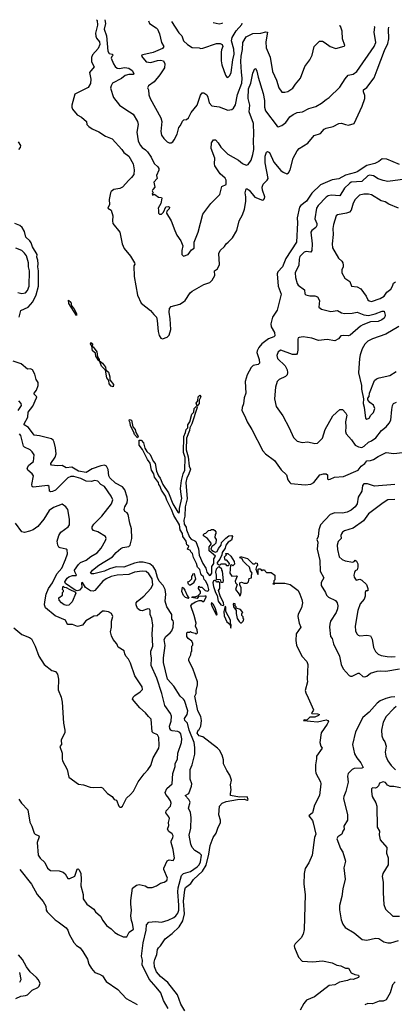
# Model space of a CAD drawing. Extents: x 1468344 to 1613994, y 525695 to 643861.
# Tile 366 of 427: x 1550514 to 1554401, y 631046 to 641273. Entities that reach past the tile are written whole.
import ezdxf

# ---------------------------------------------------------------- set-up
doc = ezdxf.new("R2010")
doc.units = 0

msp = doc.modelspace()

# ---------------------------------------------------------------- linework, layer by layer
at = {"layer": '0CON10XD'}
for points in [[(1551312, 641273), (1551317, 641265), (1551321, 641215), (1551310, 641175), (1551301, 641135), (1551303, 641103), (1551312, 641082), (1551342, 641045), (1551345, 641015), (1551330, 640975), (1551271, 640909), (1551258, 640882), (1551258, 640835), (1551286, 640785), (1551240, 640725), (1551252, 640655), (1551248, 640612), (1551225, 640568), (1551085, 640500), (1551055, 640385), (1551055, 640365), (1551063, 640345), (1551112, 640285), (1551155, 640260), (1551207, 640217), (1551212, 640185), (1551230, 640165), (1551265, 640141), (1551335, 640110), (1551405, 640064), (1551475, 640036), (1551573, 639925), (1551595, 639894), (1551646, 639855), (1551693, 639775), (1551703, 639713), (1551697, 639667), (1551676, 639634), (1551645, 639608), (1551580, 639535), (1551555, 639520), (1551491, 639509), (1551462, 639488), (1551455, 639475), (1551443, 639405), (1551445, 639355), (1551428, 639315), (1551464, 639294), (1551482, 639235), (1551476, 639185), (1551479, 639155), (1551554, 639065), (1551577, 638945), (1551598, 638898), (1551665, 638817), (1551707, 638747), (1551709, 638735), (1551700, 638715), (1551702, 638605), (1551735, 638413), (1551775, 638330), (1551872, 638252), (1551905, 638210), (1551934, 638184), (1551942, 638148), (1551951, 638035), (1551962, 637992), (1551977, 637967), (1551995, 637958), (1552044, 637976), (1552065, 637998), (1552084, 638055), (1552077, 638167), (1552064, 638235), (1552070, 638275), (1552086, 638294), (1552175, 638320), (1552215, 638342), (1552232, 638358), (1552284, 638436), (1552305, 638454), (1552425, 638524), (1552487, 638545), (1552513, 638567), (1552539, 638615), (1552537, 638663), (1552565, 638686), (1552588, 638732), (1552580, 638845), (1552593, 638877), (1552641, 638919), (1552655, 638946), (1552679, 638961), (1552724, 639006), (1552769, 639085), (1552791, 639185), (1552827, 639245), (1552847, 639305), (1552859, 639385), (1552860, 639435), (1552854, 639476), (1552864, 639516), (1552875, 639516), (1552895, 639502), (1552955, 639431), (1553035, 639399), (1553045, 639401), (1553054, 639415), (1553057, 639435), (1553032, 639502), (1553030, 639535), (1553041, 639565), (1553082, 639608), (1553091, 639625), (1553061, 639785), (1553061, 639855), (1553075, 639899), (1553085, 639905), (1553105, 639895), (1553151, 639795), (1553225, 639707), (1553249, 639689), (1553285, 639673), (1553305, 639682), (1553321, 639715), (1553352, 639835), (1553395, 639910), (1553415, 639936), (1553505, 639992), (1553571, 640069), (1553635, 640091), (1553675, 640135), (1553694, 640146), (1553766, 640164), (1553825, 640196), (1553855, 640198), (1553894, 640184), (1553925, 640179), (1553985, 640196), (1554068, 640375), (1554094, 640456), (1554097, 640485), (1554081, 640525), (1554082, 640545), (1554115, 640569), (1554192, 640668), (1554225, 640754), (1554300, 640955), (1554334, 641026), (1554345, 641075), (1554342, 641175), (1554346, 641197)], [(1551398, 641271), (1551405, 641235), (1551390, 641175), (1551414, 641105), (1551428, 640948), (1551442, 640922), (1551474, 640914), (1551483, 640905), (1551469, 640891), (1551464, 640875), (1551488, 640815), (1551505, 640786), (1551525, 640770), (1551545, 640766), (1551605, 640776), (1551645, 640770), (1551680, 640745), (1551698, 640715), (1551690, 640705), (1551645, 640704), (1551608, 640692), (1551569, 640661), (1551476, 640614), (1551462, 640588), (1551457, 640563), (1551486, 640465), (1551550, 640385), (1551615, 640342), (1551693, 640293), (1551737, 640215), (1551742, 640185), (1551729, 640105), (1551744, 640015), (1551765, 639970), (1551784, 639945), (1551821, 639921), (1551841, 639901), (1551880, 639845), (1551908, 639778), (1551949, 639745), (1551959, 639729), (1551958, 639712), (1551934, 639655), (1551940, 639625), (1551907, 639585), (1551918, 639535), (1551895, 639510), (1551890, 639495), (1551900, 639475), (1551890, 639465), (1551892, 639452), (1551905, 639460), (1551915, 639458), (1551955, 639431), (1551985, 639428), (1551989, 639419), (1551977, 639363), (1551950, 639315), (1551956, 639296), (1551955, 639263), (1551965, 639252), (1551985, 639252), (1552007, 639275), (1552032, 639328), (1552055, 639333), (1552068, 639325), (1552065, 639308), (1552040, 639285), (1552039, 639265), (1552086, 639185), (1552125, 639082), (1552146, 639035), (1552186, 638976), (1552207, 638925), (1552197, 638875), (1552197, 638835), (1552215, 638818), (1552262, 638835), (1552297, 638883), (1552325, 638900), (1552326, 638964), (1552366, 639065), (1552416, 639254), (1552496, 639365), (1552591, 639459), (1552610, 639540), (1552658, 639562), (1552655, 639605), (1552645, 639628), (1552595, 639672), (1552540, 639755), (1552535, 639775), (1552540, 639835), (1552500, 639935), (1552506, 639995), (1552525, 640027), (1552545, 640026), (1552573, 639993), (1552600, 639950), (1552675, 639878), (1552784, 639814), (1552825, 639780), (1552865, 639762), (1552885, 639768), (1552916, 639814), (1552934, 639874), (1552943, 639925), (1552939, 640015), (1552945, 640085), (1552941, 640195), (1552895, 640315), (1552901, 640385), (1552885, 640455), (1552890, 640555), (1552913, 640615), (1552933, 640717), (1552955, 640768), (1552965, 640762), (1552975, 640738), (1552988, 640675), (1553042, 640508), (1553053, 640435), (1553054, 640365), (1553066, 640325), (1553185, 640168), (1553195, 640162), (1553235, 640176), (1553274, 640205), (1553316, 640264), (1553351, 640289), (1553395, 640308), (1553448, 640315), (1553515, 640352), (1553587, 640373), (1553647, 640405), (1553694, 640446), (1553727, 640465), (1553837, 640573), (1553890, 640660), (1553922, 640698), (1553975, 640709), (1554014, 640736), (1554191, 640995), (1554211, 641035), (1554193, 641145), (1554198, 641195), (1554194, 641201)], [(1551850, 641260), (1551862, 641235), (1551930, 641190), (1551944, 641174), (1551964, 641125), (1551986, 641036), (1552009, 640995), (1551995, 640975), (1551898, 640932), (1551792, 640908), (1551782, 640905), (1551778, 640895), (1551826, 640836), (1551875, 640829), (1551945, 640851), (1551975, 640853), (1552005, 640845), (1552021, 640815), (1552017, 640775), (1551968, 640702), (1551911, 640629), (1551852, 640585), (1551840, 640565), (1551849, 640545), (1551855, 640492), (1551867, 640455), (1551980, 640255), (1551990, 640215), (1551979, 640111), (1551984, 640075), (1552009, 640039), (1552045, 640006), (1552065, 639994), (1552085, 639994), (1552104, 640006), (1552118, 640025), (1552147, 640085), (1552166, 640154), (1552184, 640176), (1552202, 640218), (1552218, 640232), (1552245, 640238), (1552266, 640254), (1552295, 640310), (1552355, 640384), (1552389, 640491), (1552408, 640512), (1552425, 640514), (1552455, 640492), (1552467, 640467), (1552481, 640411), (1552507, 640377), (1552585, 640369), (1552675, 640333), (1552715, 640340), (1552732, 640355), (1552752, 640388), (1552775, 640495), (1552819, 640615), (1552823, 640665), (1552815, 640729), (1552810, 640840), (1552813, 640895), (1552826, 640965), (1552829, 641035), (1552865, 641095), (1552935, 641131), (1553015, 641135), (1553068, 641148), (1553084, 641144), (1553067, 641045), (1553072, 640982), (1553112, 640885), (1553137, 640735), (1553179, 640645), (1553204, 640565), (1553235, 640522), (1553265, 640520), (1553295, 640526), (1553348, 640562), (1553376, 640605), (1553428, 640665), (1553473, 640787), (1553524, 640856), (1553549, 640905), (1553569, 640995), (1553625, 641049), (1553655, 641049), (1553685, 641034), (1553737, 640995), (1553794, 640974), (1553882, 640998), (1553888, 641005), (1553864, 641074), (1553860, 641155), (1553842, 641205), (1553832, 641210)], [(1552089, 641254), (1552167, 641137), (1552195, 641105), (1552213, 641053), (1552256, 641016), (1552305, 640986), (1552375, 640981), (1552395, 640974), (1552415, 640976), (1552555, 641026), (1552596, 641026), (1552616, 641016), (1552622, 640995), (1552608, 640962), (1552604, 640935), (1552604, 640846), (1552611, 640805), (1552648, 640698), (1552665, 640677), (1552675, 640674), (1552695, 640693), (1552708, 640725), (1552725, 640855), (1552739, 640915), (1552736, 640966), (1552713, 641053), (1552720, 641090), (1552761, 641159), (1552818, 641222), (1552822, 641236)], [(1552522, 641243), (1552585, 641230), (1552615, 641239), (1552618, 641241)], [(1550507, 639924), (1550524, 639945), (1550526, 639966), (1550503, 640003)], [(1554455, 639769), (1554325, 639824), (1554275, 639827), (1554240, 639800), (1554199, 639781), (1554115, 639758), (1554016, 639694), (1553997, 639687), (1553895, 639660), (1553825, 639619), (1553755, 639609), (1553635, 639559), (1553545, 639472), (1553491, 639389), (1553433, 639345), (1553417, 639325), (1553393, 639215), (1553398, 639165), (1553385, 638962), (1553275, 638794), (1553240, 638705), (1553193, 638655), (1553185, 638635), (1553195, 638505), (1553227, 638423), (1553185, 638257), (1553138, 638185), (1553120, 638115), (1553125, 638084), (1553158, 638025), (1553162, 637988), (1553152, 637978), (1553095, 637960), (1553025, 637905), (1552995, 637868), (1552977, 637835), (1552974, 637815), (1552999, 637745), (1553001, 637705), (1552987, 637693), (1552937, 637683), (1552915, 637662), (1552875, 637583), (1552855, 637514), (1552859, 637395), (1552843, 637345), (1552837, 637283), (1552822, 637245), (1552818, 637215), (1552852, 637155), (1552876, 637095), (1552924, 637015), (1553038, 636795), (1553064, 636765), (1553158, 636695), (1553226, 636596), (1553284, 636545), (1553298, 636495), (1553316, 636466), (1553327, 636457), (1553475, 636441), (1553535, 636449), (1553565, 636466), (1553628, 636545), (1553665, 636556), (1553695, 636555), (1553709, 636545), (1553707, 636505), (1553717, 636497), (1553735, 636499), (1553780, 636520), (1553875, 636529), (1554025, 636595), (1554057, 636635), (1554096, 636664), (1554115, 636690), (1554155, 636694), (1554185, 636705), (1554233, 636737), (1554318, 636778), (1554395, 636768), (1554485, 636779)], [(1554515, 639618), (1554335, 639592), (1554285, 639602), (1554235, 639622), (1554185, 639650), (1554145, 639659), (1554125, 639650), (1554065, 639592), (1553955, 639585), (1553935, 639573), (1553885, 639523), (1553835, 639445), (1553745, 639450), (1553715, 639443), (1553695, 639430), (1553611, 639345), (1553595, 639315), (1553575, 639205), (1553596, 639155), (1553597, 639135), (1553588, 639115), (1553547, 639083), (1553535, 639065), (1553550, 638945), (1553545, 638875), (1553535, 638860), (1553486, 638864), (1553465, 638859), (1553422, 638815), (1553413, 638785), (1553409, 638725), (1553374, 638645), (1553377, 638595), (1553393, 638533), (1553405, 638516), (1553469, 638469), (1553474, 638425), (1553483, 638415), (1553526, 638406), (1553575, 638406), (1553604, 638394), (1553626, 638356), (1553618, 638288), (1553645, 638265), (1553742, 638242), (1553811, 638251), (1553855, 638228), (1553885, 638223), (1553964, 638224), (1554015, 638235), (1554085, 638209), (1554135, 638201), (1554203, 638217), (1554275, 638247), (1554297, 638247), (1554305, 638205), (1554303, 638187), (1554296, 638174), (1554273, 638155), (1554235, 638140), (1554155, 638134), (1554075, 638105), (1554049, 638091), (1553944, 637996), (1553925, 637988), (1553872, 637992), (1553845, 637991), (1553823, 637957), (1553785, 637939), (1553703, 637953), (1553615, 637942), (1553545, 637967), (1553455, 637978), (1553415, 637973), (1553405, 637968), (1553400, 637955), (1553400, 637840), (1553394, 637806), (1553385, 637797), (1553345, 637794), (1553225, 637839), (1553196, 637824), (1553184, 637785), (1553188, 637755), (1553268, 637678), (1553289, 637635), (1553293, 637607), (1553288, 637585), (1553272, 637568), (1553205, 637536), (1553186, 637515), (1553168, 637455), (1553159, 637335), (1553177, 637255), (1553245, 637160), (1553312, 637035), (1553355, 636934), (1553395, 636896), (1553445, 636880), (1553505, 636889), (1553575, 636871), (1553605, 636876), (1553655, 636926), (1553684, 637015), (1553765, 637159), (1553835, 637224), (1553863, 637223), (1553899, 637185), (1553909, 637165), (1553895, 637095), (1553900, 637045), (1553895, 636995), (1553902, 636972), (1553958, 636908), (1553995, 636854), (1554028, 636838), (1554065, 636831), (1554090, 636845), (1554135, 636886), (1554165, 636898), (1554210, 636930), (1554267, 637005), (1554317, 637043), (1554349, 637081), (1554365, 637115), (1554375, 637225), (1554383, 637267), (1554394, 637285), (1554425, 637302)], [(1554446, 639315), (1554345, 639356), (1554305, 639382), (1554265, 639391), (1554163, 639453), (1554135, 639461), (1554085, 639460), (1554041, 639449), (1553995, 639405), (1553974, 639366), (1553953, 639295), (1553935, 639273), (1553905, 639262), (1553813, 639247), (1553797, 639235), (1553769, 639145), (1553763, 639105), (1553767, 639043), (1553755, 638945), (1553759, 638905), (1553822, 638795), (1553856, 638765), (1553867, 638747), (1553872, 638725), (1553869, 638705), (1553856, 638675), (1553856, 638645), (1553888, 638588), (1553939, 638555), (1553956, 638506), (1554015, 638498), (1554055, 638478), (1554110, 638400), (1554126, 638365), (1554142, 638352), (1554165, 638345), (1554255, 638376), (1554295, 638401), (1554325, 638444), (1554365, 638473), (1554384, 638505), (1554392, 638535), (1554415, 638550)], [(1550510, 638185), (1550525, 638252), (1550601, 638289), (1550649, 638341), (1550685, 638415), (1550710, 638505), (1550709, 638665), (1550703, 638705), (1550707, 638737), (1550704, 638775), (1550692, 638805), (1550696, 638835), (1550646, 638915), (1550634, 638955), (1550619, 638975), (1550577, 639015), (1550565, 639075), (1550541, 639115), (1550515, 639137), (1550465, 639158)], [(1550495, 638440), (1550535, 638430), (1550575, 638436), (1550595, 638459), (1550613, 638507), (1550615, 638665), (1550604, 638705), (1550607, 638747), (1550585, 638820), (1550565, 638849), (1550536, 638875), (1550475, 638900)], [(1551105, 638200), (1551025, 638325), (1551020, 638360), (1551045, 638340), (1551052, 638302), (1551076, 638275), (1551105, 638222), (1551105, 638200)], [(1554447, 638085), (1554313, 638007), (1554175, 637960), (1554126, 637935), (1554096, 637904), (1554068, 637855), (1554047, 637793), (1554039, 637755), (1554030, 637605), (1554062, 637475), (1554062, 637435), (1554080, 637335), (1554077, 637285), (1554089, 637249), (1554104, 637135), (1554115, 637124), (1554142, 637135), (1554159, 637165), (1554185, 637194), (1554199, 637235), (1554185, 637269), (1554148, 637298), (1554127, 637325), (1554128, 637342), (1554139, 637361), (1554143, 637395), (1554196, 637525), (1554215, 637542), (1554245, 637552), (1554355, 637576), (1554420, 637620)], [(1551339, 637731), (1551335, 637731), (1551305, 637777), (1551300, 637810), (1551268, 637835), (1551264, 637884), (1551248, 637905), (1551251, 637919), (1551264, 637915), (1551271, 637905), (1551267, 637877), (1551275, 637876), (1551315, 637825), (1551322, 637772), (1551338, 637745), (1551339, 637731)], [(1552055, 631004), (1552008, 631085), (1551977, 631165), (1551930, 631225), (1551858, 631308), (1551786, 631455), (1551788, 631505), (1551778, 631545), (1551797, 631685), (1551825, 631815), (1551829, 631871), (1551855, 631900), (1551925, 631905), (1551985, 631900), (1552055, 631920), (1552114, 631946), (1552136, 631964), (1552155, 631994), (1552164, 632025), (1552166, 632075), (1552154, 632215), (1552158, 632255), (1552193, 632385), (1552215, 632406), (1552285, 632426), (1552355, 632474), (1552375, 632495), (1552391, 632525), (1552399, 632595), (1552385, 632614), (1552331, 632645), (1552305, 632676), (1552289, 632709), (1552272, 632802), (1552290, 632875), (1552292, 632985), (1552288, 633038), (1552266, 633085), (1552284, 633145), (1552269, 633175), (1552230, 633215), (1552269, 633235), (1552298, 633312), (1552300, 633335), (1552283, 633385), (1552282, 633485), (1552304, 633535), (1552330, 633645), (1552332, 633715), (1552323, 633765), (1552273, 633893), (1552257, 633965), (1552227, 633995), (1552225, 634015), (1552252, 634055), (1552260, 634095), (1552225, 634200), (1552215, 634216), (1552179, 634245), (1552115, 634349), (1552049, 634425), (1552007, 634597), (1552005, 634645), (1552024, 634774), (1552015, 634835), (1552030, 634865), (1552075, 634903), (1552092, 634925), (1552106, 634965), (1552111, 635015), (1552108, 635028), (1552092, 635045), (1552092, 635095), (1552040, 635175), (1552022, 635235), (1552031, 635305), (1552023, 635355), (1552004, 635395), (1551961, 635441), (1551945, 635481), (1551925, 635557), (1551898, 635595), (1551865, 635622), (1551795, 635640), (1551755, 635638), (1551705, 635627), (1551595, 635588), (1551515, 635590), (1551445, 635571), (1551395, 635544), (1551285, 635518), (1551258, 635518), (1551249, 635525), (1551271, 635555), (1551335, 635608), (1551477, 635693), (1551515, 635738), (1551565, 635781), (1551585, 635792), (1551645, 635803), (1551661, 635815), (1551677, 635885), (1551676, 635985), (1551656, 636045), (1551640, 636135), (1551630, 636150), (1551606, 636166), (1551599, 636185), (1551606, 636215), (1551628, 636255), (1551633, 636285), (1551631, 636315), (1551605, 636389), (1551582, 636422), (1551509, 636459), (1551448, 636515), (1551439, 636535), (1551431, 636601), (1551415, 636635), (1551395, 636645), (1551355, 636640), (1551265, 636608), (1551205, 636570), (1551124, 636584), (1551055, 636626), (1550995, 636617), (1550955, 636643), (1550905, 636640), (1550845, 636647), (1550836, 636655), (1550836, 636665), (1550881, 636729), (1550893, 636765), (1550887, 636827), (1550871, 636885), (1550861, 636905), (1550845, 636919), (1550719, 636951), (1550665, 636957), (1550607, 637037), (1550562, 637065), (1550559, 637075), (1550598, 637145), (1550601, 637195), (1550650, 637260), (1550690, 637345), (1550692, 637355), (1550665, 637385), (1550666, 637395), (1550690, 637425), (1550706, 637475), (1550705, 637505), (1550686, 637535), (1550670, 637590), (1550647, 637635), (1550625, 637648), (1550595, 637644), (1550530, 637700), (1550448, 637728)], [(1551485, 637460), (1551465, 637465), (1551442, 637492), (1551438, 637525), (1551420, 637555), (1551403, 637633), (1551364, 637674), (1551341, 637729), (1551375, 637705), (1551405, 637665), (1551408, 637638), (1551435, 637611), (1551448, 637565), (1551451, 637531), (1551488, 637485), (1551485, 637460)], [(1552355, 637258), (1552345, 637289), (1552362, 637315), (1552365, 637355), (1552385, 637372), (1552393, 637355), (1552378, 637322), (1552376, 637285), (1552355, 637258)], [(1550498, 637215), (1550532, 637265), (1550529, 637285), (1550505, 637313)], [(1552340, 635225), (1552375, 635242), (1552402, 635242), (1552415, 635230), (1552425, 635230), (1552450, 635275), (1552450, 635285), (1552435, 635287), (1552368, 635282), (1552355, 635262), (1552302, 635272), (1552305, 635278), (1552332, 635278), (1552362, 635288), (1552390, 635315), (1552390, 635335), (1552370, 635365), (1552372, 635388), (1552385, 635380), (1552405, 635380), (1552440, 635345), (1552465, 635339), (1552475, 635344), (1552476, 635354), (1552466, 635395), (1552445, 635442), (1552429, 635459), (1552422, 635485), (1552398, 635508), (1552385, 635563), (1552358, 635588), (1552350, 635625), (1552316, 635686), (1552307, 635727), (1552290, 635745), (1552285, 635761), (1552257, 635775), (1552268, 635805), (1552249, 635819), (1552242, 635855), (1552207, 635905), (1552202, 635935), (1552178, 635975), (1552172, 636025), (1552115, 636125), (1552091, 636185), (1552041, 636281), (1552028, 636325), (1551987, 636385), (1551970, 636430), (1551959, 636445), (1551956, 636466), (1551913, 636523), (1551905, 636555), (1551883, 636595), (1551868, 636668), (1551841, 636705), (1551789, 636809), (1551754, 636855), (1551753, 636907), (1551775, 636907), (1551798, 636878), (1551812, 636822), (1551835, 636788), (1551868, 636758), (1551899, 636689), (1551919, 636665), (1551933, 636585), (1551953, 636535), (1551971, 636511), (1551998, 636445), (1552059, 636359), (1552102, 636245), (1552155, 636159), (1552165, 636149), (1552172, 636165), (1552173, 636197), (1552196, 636305), (1552190, 636340), (1552183, 636405), (1552194, 636486), (1552212, 636555), (1552229, 636595), (1552230, 636725), (1552213, 636777), (1552217, 636945), (1552236, 636984), (1552243, 637015), (1552260, 637035), (1552260, 637065), (1552278, 637095), (1552302, 637175), (1552322, 637198), (1552324, 637235), (1552345, 637254), (1552353, 637253), (1552354, 637244), (1552301, 637075), (1552280, 637035), (1552276, 637005), (1552245, 636925), (1552241, 636805), (1552263, 636733), (1552273, 636635), (1552287, 636605), (1552265, 636545), (1552248, 636515), (1552238, 636465), (1552253, 636295), (1552231, 636215), (1552228, 636115), (1552217, 636075), (1552222, 636032), (1552241, 636001), (1552246, 635974), (1552275, 635899), (1552295, 635876), (1552331, 635861), (1552342, 635852), (1552368, 635778), (1552375, 635712), (1552415, 635625), (1552446, 635576), (1552455, 635536), (1552485, 635500), (1552495, 635502), (1552509, 635525), (1552509, 635595), (1552529, 635625), (1552527, 635673), (1552545, 635700), (1552481, 635755), (1552481, 635799), (1552500, 635825), (1552500, 635835), (1552463, 635883), (1552422, 635912), (1552420, 635925), (1552432, 635938), (1552445, 635940), (1552472, 635968), (1552495, 635970), (1552505, 635978), (1552525, 635978), (1552539, 635969), (1552550, 635955), (1552550, 635935), (1552543, 635927), (1552540, 635895), (1552552, 635875), (1552548, 635835), (1552530, 635815), (1552507, 635803), (1552498, 635775), (1552522, 635752), (1552544, 635744), (1552562, 635748), (1552578, 635782), (1552606, 635814), (1552608, 635842), (1552652, 635888), (1552685, 635911), (1552715, 635914), (1552724, 635905), (1552713, 635867), (1552676, 635845), (1552652, 635815), (1552646, 635784), (1552615, 635738), (1552612, 635715), (1552590, 635670), (1552564, 635635), (1552563, 635625), (1552585, 635610), (1552595, 635610), (1552605, 635620), (1552645, 635620), (1552660, 635605), (1552677, 635603), (1552688, 635612), (1552690, 635625), (1552665, 635660), (1552645, 635660), (1552640, 635695), (1552660, 635715), (1552650, 635725), (1552655, 635730), (1552675, 635730), (1552705, 635700), (1552739, 635645), (1552743, 635617), (1552725, 635602), (1552715, 635610), (1552702, 635608), (1552694, 635524), (1552715, 635492), (1552765, 635498), (1552772, 635492), (1552749, 635441), (1552753, 635423), (1552772, 635405), (1552753, 635353), (1552790, 635305), (1552795, 635290), (1552807, 635293), (1552812, 635325), (1552812, 635375), (1552798, 635398), (1552800, 635425), (1552815, 635430), (1552845, 635420), (1552875, 635420), (1552890, 635435), (1552895, 635470), (1552920, 635475), (1552918, 635505), (1552926, 635526), (1552908, 635548), (1552898, 635585), (1552862, 635622), (1552838, 635645), (1552818, 635678), (1552800, 635685), (1552805, 635698), (1552877, 635677), (1552935, 635620), (1552955, 635620), (1552965, 635630), (1552978, 635628), (1552980, 635605), (1552970, 635595), (1552963, 635565), (1552985, 635510), (1552990, 635515), (1552990, 635565), (1552995, 635570), (1553008, 635568), (1553025, 635550), (1553035, 635560), (1553055, 635560), (1553060, 635545), (1553075, 635530), (1553125, 635530), (1553160, 635505), (1553160, 635455), (1553150, 635445), (1553150, 635425), (1553142, 635412), (1553155, 635410), (1553165, 635420), (1553265, 635420), (1553320, 635405), (1553402, 635345), (1553422, 635305), (1553442, 635252), (1553448, 635215), (1553437, 635163), (1553402, 635098), (1553399, 635075), (1553413, 635005), (1553430, 634965), (1553384, 634895), (1553378, 634825), (1553388, 634778), (1553442, 634662), (1553495, 634606), (1553503, 634575), (1553497, 634425), (1553502, 634395), (1553478, 634305), (1553482, 634282), (1553508, 634228), (1553564, 634106), (1553561, 634095), (1553543, 634075), (1553547, 634065), (1553605, 634063), (1553624, 634055), (1553616, 634045), (1553575, 634030), (1553525, 634028), (1553492, 633998), (1553465, 634000), (1553460, 633995), (1553605, 633980), (1553695, 634000), (1553710, 633995), (1553718, 633985), (1553706, 633955), (1553643, 633865), (1553630, 633765), (1553638, 633728), (1553652, 633705), (1553594, 633625), (1553594, 633595), (1553583, 633535), (1553583, 633473), (1553588, 633448), (1553636, 633356), (1553639, 633335), (1553626, 633215), (1553572, 633115), (1553551, 633035), (1553513, 633005), (1553551, 632955), (1553561, 632931), (1553586, 632815), (1553572, 632778), (1553550, 632595), (1553514, 632515), (1553476, 632455), (1553466, 632406), (1553462, 632295), (1553478, 632185), (1553466, 631824), (1553454, 631775), (1553436, 631735), (1553373, 631675), (1553363, 631655), (1553364, 631635), (1553406, 631536), (1553444, 631494), (1553555, 631486), (1553655, 631496), (1553755, 631476), (1553804, 631454), (1553845, 631447), (1553895, 631422), (1553925, 631420), (1553952, 631372), (1553990, 631355), (1554029, 631349), (1554033, 631335), (1554029, 631325), (1553975, 631302), (1553945, 631306), (1553915, 631292), (1553832, 631275), (1553785, 631247), (1553725, 631242), (1553572, 631125), (1553491, 631089), (1553461, 631055), (1553424, 630986)], [(1551735, 636931), (1551706, 636965), (1551700, 636990), (1551665, 637055), (1551660, 637085), (1551649, 637105), (1551655, 637119), (1551675, 637115), (1551687, 637045), (1551713, 637015), (1551719, 636985), (1551745, 636945), (1551735, 636931)], [(1552052, 633202), (1552031, 633225), (1552024, 633245), (1552042, 633288), (1552096, 633335), (1552104, 633445), (1552126, 633515), (1552129, 633545), (1552151, 633595), (1552154, 633655), (1552192, 633765), (1552195, 633805), (1552185, 633855), (1552175, 633869), (1552155, 633879), (1552096, 633886), (1552081, 633895), (1552071, 633911), (1552068, 633935), (1552086, 633986), (1552090, 634040), (1552078, 634068), (1552021, 634151), (1551989, 634275), (1551937, 634435), (1551878, 634565), (1551883, 634643), (1551874, 634685), (1551874, 634715), (1551894, 634766), (1551888, 634895), (1551894, 634985), (1551886, 635055), (1551869, 635095), (1551868, 635138), (1551860, 635150), (1551845, 635154), (1551785, 635134), (1551765, 635136), (1551735, 635159), (1551722, 635195), (1551724, 635215), (1551735, 635232), (1551803, 635287), (1551875, 635365), (1551896, 635404), (1551888, 635465), (1551855, 635518), (1551825, 635541), (1551785, 635546), (1551705, 635534), (1551645, 635510), (1551525, 635503), (1551465, 635490), (1551410, 635465), (1551378, 635442), (1551295, 635345), (1551275, 635337), (1551250, 635340), (1551197, 635377), (1551165, 635427), (1551156, 635424), (1551160, 635375), (1551135, 635349), (1551111, 635341), (1551089, 635349), (1550988, 635418), (1550984, 635435), (1551008, 635472), (1551025, 635486), (1551061, 635499), (1551100, 635500), (1551104, 635505), (1551087, 635537), (1551084, 635555), (1551125, 635616), (1551145, 635635), (1551205, 635658), (1551251, 635699), (1551318, 635735), (1551358, 635785), (1551404, 635865), (1551412, 635885), (1551406, 635905), (1551325, 635952), (1551279, 635969), (1551266, 635985), (1551267, 636005), (1551282, 636035), (1551365, 636115), (1551467, 636245), (1551479, 636285), (1551464, 636325), (1551393, 636423), (1551356, 636446), (1551325, 636479), (1551295, 636488), (1551255, 636476), (1551205, 636480), (1551148, 636508), (1551075, 636528), (1551045, 636527), (1551015, 636513), (1550885, 636388), (1550855, 636372), (1550835, 636369), (1550825, 636375), (1550821, 636425), (1550806, 636436), (1550655, 636417), (1550645, 636426), (1550640, 636445), (1550657, 636535), (1550645, 636557), (1550597, 636595), (1550592, 636615), (1550610, 636645), (1550658, 636685), (1550664, 636755), (1550644, 636784), (1550622, 636805), (1550565, 636834), (1550554, 636845), (1550526, 636955), (1550513, 636973)], [(1554405, 636444), (1554195, 636428), (1554122, 636452), (1554085, 636452), (1554072, 636435), (1554064, 636375), (1554027, 636315), (1554015, 636244), (1553995, 636212), (1553955, 636178), (1553912, 636158), (1553865, 636149), (1553785, 636152), (1553737, 636135), (1553635, 636027), (1553618, 635975), (1553613, 635935), (1553610, 635905), (1553597, 635875), (1553608, 635845), (1553600, 635775), (1553627, 635655), (1553633, 635545), (1553669, 635475), (1553642, 635428), (1553642, 635395), (1553686, 635325), (1553698, 635295), (1553718, 635275), (1553790, 635240), (1553808, 635215), (1553816, 635186), (1553812, 635155), (1553797, 635115), (1553740, 635025), (1553732, 634995), (1553728, 634965), (1553738, 634868), (1553755, 634845), (1553771, 634791), (1553831, 634661), (1553849, 634575), (1553872, 634532), (1553932, 634462), (1553945, 634456), (1553965, 634454), (1554025, 634486), (1554035, 634484), (1554075, 634451), (1554095, 634447), (1554115, 634453), (1554155, 634484), (1554225, 634505), (1554255, 634510), (1554315, 634507), (1554455, 634529)], [(1554405, 636290), (1554335, 636285), (1554286, 636255), (1554135, 636140), (1554083, 636067), (1553975, 635993), (1553885, 635963), (1553865, 635950), (1553854, 635934), (1553848, 635915), (1553850, 635885), (1553818, 635852), (1553808, 635815), (1553811, 635771), (1553830, 635695), (1553859, 635665), (1553893, 635653), (1553972, 635638), (1553986, 635644), (1553995, 635658), (1554009, 635649), (1554022, 635622), (1554022, 635585), (1554015, 635560), (1553995, 635548), (1553988, 635532), (1553982, 635505), (1553985, 635482), (1554005, 635453), (1554045, 635462), (1554065, 635452), (1554112, 635405), (1554128, 635365), (1554125, 635340), (1554105, 635340), (1554098, 635325), (1554100, 635285), (1554087, 635255), (1554048, 635205), (1554023, 635137), (1553994, 634975), (1553999, 634925), (1554011, 634895), (1554025, 634880), (1554045, 634874), (1554115, 634879), (1554155, 634874), (1554170, 634840), (1554185, 634752), (1554205, 634709), (1554235, 634683), (1554265, 634669), (1554327, 634657), (1554374, 634654), (1554411, 634659)], [(1550453, 634955), (1550535, 634887), (1550615, 634857), (1550635, 634842), (1550674, 634765), (1550712, 634662), (1550767, 634577), (1550848, 634515), (1550885, 634503), (1550906, 634475), (1550918, 634422), (1550914, 634314), (1550945, 634238), (1550956, 634185), (1550969, 633965), (1550982, 633895), (1550982, 633868), (1550945, 633790), (1550949, 633745), (1550932, 633725), (1550956, 633655), (1550954, 633595), (1550959, 633575), (1551007, 633485), (1551024, 633404), (1551125, 633333), (1551175, 633327), (1551245, 633303), (1551275, 633297), (1551355, 633301), (1551375, 633293), (1551426, 633236), (1551473, 633205), (1551495, 633172), (1551518, 633165), (1551544, 633104), (1551555, 633093), (1551567, 633093), (1551582, 633105), (1551622, 633188), (1551665, 633224), (1551695, 633259), (1551742, 633358), (1551805, 633440), (1551845, 633480), (1551875, 633525), (1551900, 633605), (1551957, 633705), (1551962, 633735), (1551957, 633817), (1551944, 633844), (1551898, 633865), (1551889, 633875), (1551879, 634009), (1551850, 634035), (1551820, 634075), (1551761, 634125), (1551686, 634215), (1551691, 634235), (1551708, 634255), (1551765, 634292), (1551788, 634315), (1551786, 634345), (1551709, 634459), (1551665, 634591), (1551642, 634632), (1551615, 634662), (1551604, 634685), (1551599, 634719), (1551536, 634755), (1551521, 634791), (1551485, 634837), (1551467, 634875), (1551457, 634915), (1551467, 634965), (1551468, 635025), (1551481, 635075), (1551466, 635106), (1551435, 635123), (1551395, 635131), (1551372, 635128), (1551318, 635082), (1551285, 635076), (1551202, 635028), (1551165, 634983), (1551115, 634972), (1551062, 634992), (1551015, 634992), (1551002, 635005), (1550990, 635035), (1550881, 635081), (1550783, 635165), (1550772, 635195), (1550775, 635228), (1550789, 635305), (1550814, 635366), (1550855, 635425), (1550901, 635519), (1550951, 635575), (1550991, 635665), (1551010, 635725), (1551007, 635765), (1550998, 635775), (1550935, 635786), (1550921, 635795), (1550911, 635815), (1550904, 635855), (1550919, 635915), (1550940, 635950), (1551016, 636004), (1551032, 636025), (1551030, 636085), (1551013, 636185), (1550994, 636214), (1550955, 636240), (1550865, 636208), (1550820, 636175), (1550766, 636084), (1550701, 636009), (1550654, 635976), (1550615, 635960), (1550565, 635946), (1550535, 635952), (1550472, 636045)], [(1552625, 635430), (1552630, 635445), (1552620, 635545), (1552610, 635555), (1552610, 635565), (1552585, 635590), (1552575, 635588), (1552553, 635565), (1552546, 635535), (1552554, 635505), (1552553, 635463), (1552595, 635460), (1552602, 635432), (1552625, 635430)], [(1552285, 635400), (1552275, 635400), (1552265, 635410), (1552260, 635435), (1552275, 635440), (1552300, 635465), (1552300, 635495), (1552310, 635505), (1552312, 635518), (1552325, 635520), (1552337, 635463), (1552320, 635435), (1552320, 635425), (1552285, 635400)], [(1552625, 635190), (1552632, 635195), (1552630, 635215), (1552595, 635290), (1552578, 635345), (1552590, 635365), (1552590, 635425), (1552575, 635440), (1552565, 635430), (1552555, 635430), (1552548, 635448), (1552535, 635448), (1552525, 635443), (1552519, 635425), (1552524, 635386), (1552545, 635324), (1552563, 635293), (1552575, 635232), (1552601, 635195), (1552625, 635190)], [(1551005, 635189), (1550975, 635196), (1550949, 635215), (1550924, 635245), (1550922, 635268), (1550960, 635295), (1550960, 635325), (1550970, 635335), (1550970, 635345), (1550960, 635355), (1550965, 635388), (1550975, 635380), (1550997, 635377), (1551033, 635353), (1551085, 635330), (1551096, 635316), (1551057, 635225), (1551025, 635193), (1551005, 635189)], [(1552265, 635260), (1552235, 635273), (1552214, 635294), (1552197, 635335), (1552202, 635378), (1552215, 635370), (1552228, 635348), (1552251, 635291), (1552270, 635265), (1552265, 635260)], [(1552228, 630978), (1552185, 631047), (1552150, 631145), (1552052, 631272), (1551974, 631335), (1551933, 631385), (1551912, 631435), (1551910, 631485), (1551915, 631512), (1551938, 631565), (1551944, 631615), (1551955, 631632), (1551975, 631652), (1552025, 631727), (1552095, 631781), (1552168, 631852), (1552207, 631913), (1552223, 631987), (1552213, 632117), (1552227, 632235), (1552235, 632258), (1552290, 632300), (1552316, 632344), (1552412, 632428), (1552448, 632492), (1552478, 632605), (1552489, 632695), (1552523, 632777), (1552554, 632825), (1552569, 632875), (1552599, 632935), (1552599, 632959), (1552580, 633015), (1552587, 633105), (1552614, 633136), (1552655, 633154), (1552775, 633174), (1552845, 633177), (1552875, 633168), (1552886, 633175), (1552875, 633200), (1552796, 633196), (1552702, 633215), (1552700, 633235), (1552708, 633275), (1552700, 633325), (1552711, 633375), (1552694, 633425), (1552663, 633473), (1552630, 633545), (1552629, 633585), (1552614, 633634), (1552586, 633686), (1552568, 633705), (1552416, 633826), (1552375, 633836), (1552356, 633864), (1552365, 633892), (1552378, 633902), (1552394, 633935), (1552399, 633995), (1552394, 634036), (1552362, 634095), (1552330, 634245), (1552344, 634275), (1552344, 634305), (1552360, 634365), (1552360, 634395), (1552310, 634535), (1552268, 634615), (1552268, 634635), (1552290, 634675), (1552293, 634707), (1552300, 634715), (1552300, 634765), (1552310, 634775), (1552310, 634795), (1552299, 634819), (1552262, 634845), (1552248, 634865), (1552250, 634905), (1552255, 634910), (1552275, 634910), (1552285, 634920), (1552295, 634910), (1552335, 634900), (1552345, 634890), (1552360, 634905), (1552357, 634935), (1552340, 634975), (1552346, 635005), (1552326, 635085), (1552291, 635185), (1552303, 635207), (1552340, 635225)], [(1552555, 635088), (1552562, 635095), (1552545, 635153), (1552525, 635200), (1552505, 635220), (1552502, 635205), (1552510, 635175), (1552555, 635088)], [(1552705, 634952), (1552710, 634985), (1552702, 635002), (1552702, 635035), (1552653, 635125), (1552652, 635172), (1552645, 635180), (1552632, 635125), (1552635, 635081), (1552665, 635019), (1552694, 634994), (1552705, 634952)], [(1552805, 635008), (1552815, 635010), (1552832, 635025), (1552840, 635045), (1552833, 635053), (1552832, 635072), (1552820, 635085), (1552820, 635105), (1552830, 635115), (1552805, 635148), (1552762, 635162), (1552760, 635175), (1552750, 635185), (1552750, 635205), (1552735, 635210), (1552730, 635205), (1552732, 635175), (1552760, 635135), (1552760, 635105), (1552772, 635055), (1552791, 635021), (1552805, 635008)], [(1554405, 634240), (1554365, 634235), (1554315, 634223), (1554255, 634198), (1554224, 634175), (1554141, 634079), (1554075, 634025), (1554000, 633875), (1553968, 633745), (1553988, 633648), (1554012, 633605), (1554054, 633555), (1554079, 633505), (1554065, 633499), (1553984, 633495), (1553965, 633485), (1553921, 633445), (1553914, 633415), (1553923, 633355), (1553900, 633255), (1553876, 633206), (1553874, 633185), (1553914, 633015), (1553915, 632960), (1553877, 632895), (1553880, 632865), (1553866, 632845), (1553857, 632815), (1553815, 632786), (1553804, 632765), (1553843, 632665), (1553866, 632625), (1553894, 632534), (1553876, 632465), (1553893, 632345), (1553867, 632245), (1553856, 632165), (1553834, 632074), (1553834, 632026), (1553849, 631925), (1553867, 631877), (1553893, 631843), (1553985, 631788), (1554069, 631719), (1554115, 631713), (1554205, 631732), (1554239, 631729), (1554291, 631695), (1554335, 631683), (1554366, 631685), (1554445, 631709)], [(1554421, 634139), (1554395, 634120), (1554316, 634034), (1554285, 633975), (1554269, 633895), (1554272, 633835), (1554286, 633795), (1554304, 633774), (1554318, 633728), (1554308, 633665), (1554313, 633625), (1554334, 633574), (1554367, 633525), (1554412, 633482)], [(1554465, 633296), (1554398, 633308), (1554358, 633308), (1554332, 633322), (1554309, 633349), (1554285, 633357), (1554247, 633343), (1554236, 633314), (1554221, 633299), (1554205, 633292), (1554175, 633294), (1554166, 633284), (1554163, 633255), (1554173, 633205), (1554210, 633140), (1554220, 633105), (1554224, 632885), (1554246, 632845), (1554244, 632805), (1554256, 632755), (1554324, 632674), (1554319, 632615), (1554338, 632568), (1554339, 632495), (1554282, 632405), (1554276, 632375), (1554284, 632314), (1554284, 632205), (1554294, 632084), (1554309, 632035), (1554385, 631960), (1554455, 631963)], [(1550506, 633176), (1550534, 633135), (1550597, 633067), (1550619, 632939), (1550640, 632895), (1550664, 632824), (1550675, 632812), (1550712, 632795), (1550716, 632786), (1550697, 632725), (1550707, 632595), (1550725, 632565), (1550775, 632520), (1550801, 632461), (1550835, 632436), (1550925, 632432), (1550965, 632419), (1550985, 632400), (1551015, 632352), (1551035, 632352), (1551085, 632378), (1551112, 632448), (1551122, 632452), (1551133, 632443), (1551150, 632405), (1551153, 632345), (1551148, 632275), (1551172, 632185), (1551172, 632142), (1551210, 632085), (1551282, 632035), (1551301, 632005), (1551352, 631962), (1551376, 631916), (1551415, 631863), (1551465, 631830), (1551502, 631792), (1551535, 631772), (1551588, 631748), (1551625, 631748), (1551650, 631795), (1551694, 631826), (1551684, 631885), (1551674, 631915), (1551668, 631965), (1551675, 632025), (1551666, 632085), (1551666, 632125), (1551685, 632251), (1551725, 632282), (1551755, 632290), (1551815, 632278), (1551845, 632260), (1551889, 632261), (1551935, 632278), (1551975, 632306), (1552015, 632316), (1552040, 632331), (1552047, 632355), (1552011, 632445), (1552011, 632459), (1552046, 632535), (1552065, 632546), (1552105, 632541), (1552119, 632565), (1552106, 632655), (1552086, 632725), (1552086, 632745), (1552104, 632775), (1552106, 632795), (1552097, 632817), (1552062, 632842), (1552047, 632865), (1552060, 632905), (1552059, 632935), (1552070, 632975), (1552062, 632995), (1552029, 633035), (1552033, 633055), (1552080, 633105), (1552086, 633134), (1552080, 633160), (1552052, 633202)], [(1550514, 632445), (1550636, 632295), (1550697, 632187), (1550758, 632115), (1550786, 632065), (1550790, 632025), (1550799, 632005), (1550882, 631922), (1550915, 631904), (1550995, 631842), (1551014, 631815), (1551028, 631775), (1551075, 631689), (1551105, 631657), (1551142, 631632), (1551170, 631595), (1551218, 631515), (1551233, 631463), (1551258, 631418), (1551295, 631375), (1551342, 631358), (1551375, 631341), (1551413, 631283), (1551531, 631201), (1551619, 631105), (1551734, 631045)], [(1550573, 631137), (1550595, 631146), (1550645, 631192), (1550701, 631219), (1550716, 631234), (1550726, 631265), (1550705, 631304), (1550689, 631325), (1550622, 631382), (1550584, 631434), (1550543, 631513), (1550501, 631561)], [(1550514, 631275), (1550530, 631305), (1550514, 631375)], [(1554411, 631279), (1554381, 631249), (1554357, 631165), (1554316, 631094), (1554285, 631080), (1554245, 631080), (1554175, 631051), (1554125, 631054), (1554095, 631042)], [(1550475, 631106), (1550525, 631132), (1550573, 631137)]]:
    msp.add_lwpolyline(points, dxfattribs=at)

doc.saveas('drawing.dxf')
